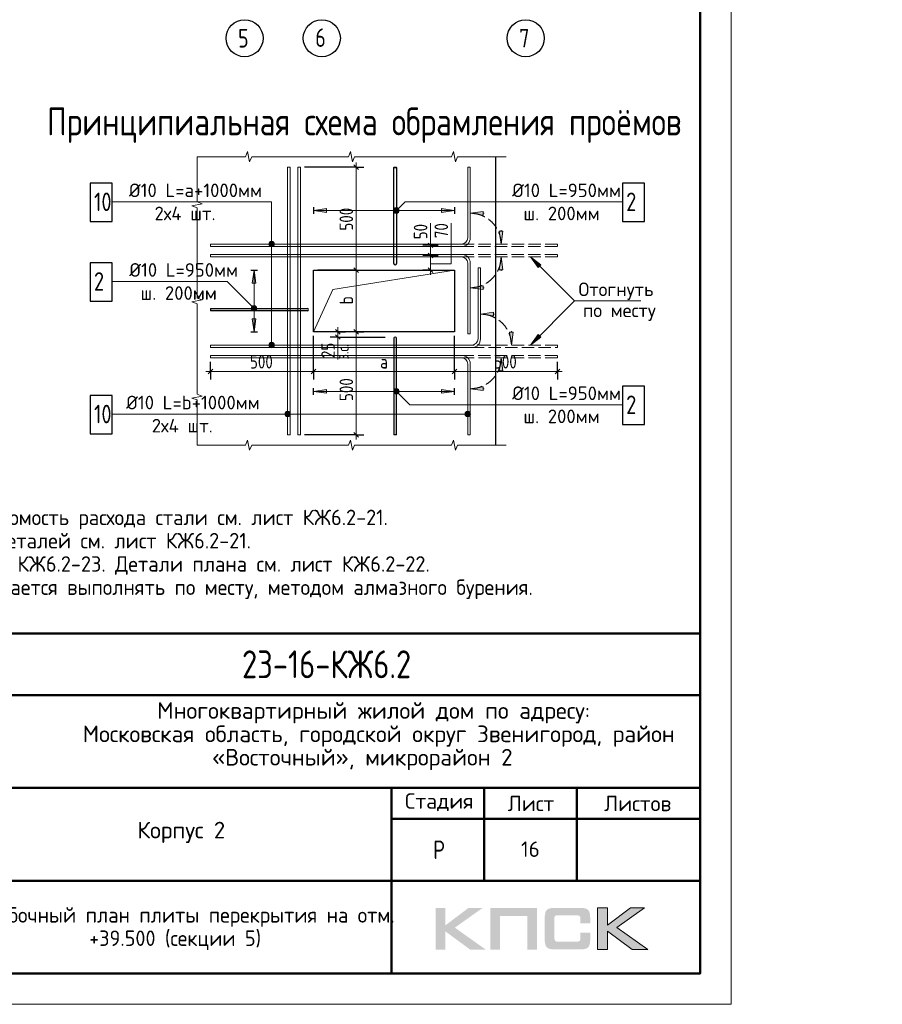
# Model space of a CAD drawing. Header units: millimetres. Extents: x 40580 to 1930067, y -240640 to 81020.
# Tile 287 of 656: x 910382 to 924343, y -240640 to -224710. Entities that reach past the tile are written whole.
import ezdxf

# ---------------------------------------------------------------- set-up
doc = ezdxf.new("R2010")
doc.units = ezdxf.units.MM
doc.linetypes.add('______2', pattern=[270, 200, -70])
doc.linetypes.add('CENTER', pattern=[2, 1.25, -0.25, 0.25, -0.25])
for name, color, linetype, lineweight in [('Standard', 7, 'Continuous', 25), ('Арм.стержн.ниж.зоны 2й ряд', 7, '______2', 25), ('ЖБ Перекрытие средний уровень', 7, 'Continuous', 50), ('ОСИ', 7, 'CENTER', 15), ('Позиционная метка номер позиции', 7, 'Continuous', 13), ('Размерная линия_ общее', 7, 'Continuous', 25), ('Текст_ общее', 7, 'Continuous', 25), ('Фоновоя арматура Х1', 52, 'Continuous', 25)]:
    doc.layers.add(name, color=color, linetype=linetype, lineweight=lineweight)
doc.styles.add('GOST 2.304', font='isocpeur.ttf', dxfattribs={"width": 0.8})
doc.styles.add('ISOCPEUR', font='isocpeur.ttf')
doc.styles.get("Standard").update_dxf_attribs({"font": 'isocpeur.ttf'})

msp = doc.modelspace()

# ---------------------------------------------------------------- hatches: boundary and pattern name
h = msp.add_hatch(color=256)
h.paths.add_polyline_path([(917871, -239082.9), (917643.5, -239082.9), (917271.5, -239362.9), (917271.5, -239082.9), (917113.8, -239082.9), (917113.8, -239755), (917271.5, -239755), (917271.5, -239459.7), (917673.9, -239755), (917925.6, -239755), (917425, -239399.6)])
h.paths.add_polyline_path([(918153.8, -239209.4), (918599.1, -239209.4), (918599.1, -239755), (918755.4, -239755), (918755.4, -239082.9), (918588.7, -239082.9), (917997.5, -239082.9), (917997.5, -239241.9), (917997.5, -239755), (918153.8, -239755)])
h.paths.add_polyline_path([(919893.5, -239079.4), (919735.9, -239079.4), (919735.9, -239752.2), (919893.5, -239752.2), (919893.5, -239456.3), (920296, -239752.2), (920547.7, -239752.2), (920047, -239396.1), (920493, -239079.4), (920266.2, -239079.4), (919893.5, -239359.5)])
msp.add_hatch(color=256).paths.add_polyline_path([(919604.5, -239154.1), (919602.4, -239146.5), (919599.7, -239140.3), (919596.2, -239134), (919592.7, -239127.8), (919589.3, -239123), (919585.1, -239118.1), (919581, -239113.3), (919576.8, -239109.1), (919571.3, -239105.7), (919565.8, -239101.5), (919559.6, -239098.1), (919552.6, -239095.3), (919545.7, -239092.5), (919538.1, -239089.8), (919530.5, -239087.7), (919512.5, -239084.3), (919493.2, -239081.5), (919471.7, -239080.1), (919448.2, -239079.4), (919047.2, -239079.4), (919023.7, -239080.1), (919002.9, -239081.5), (918982.9, -239084.3), (918965.6, -239087.7), (918957.3, -239090.5), (918949.7, -239092.5), (918942.8, -239095.3), (918936.5, -239098.8), (918930.3, -239101.5), (918924.1, -239105.7), (918919.2, -239109.1), (918914.4, -239113.3), (918910.3, -239118.1), (918906.8, -239123), (918902.7, -239127.8), (918899.2, -239134), (918896.4, -239140.3), (918893.7, -239147.2), (918890.9, -239154.1), (918888.8, -239161.7), (918885.4, -239178.3), (918882.6, -239196.3), (918880.5, -239216.3), (918880.5, -239238.5), (918880.5, -239592.5), (918880.5, -239614.6), (918882.6, -239634.7), (918885.4, -239653.3), (918888.8, -239669.9), (918890.9, -239677.5), (918893.7, -239684.5), (918896.4, -239691.4), (918899.2, -239697.6), (918902.7, -239703.1), (918906.8, -239708.7), (918910.3, -239713.5), (918914.4, -239718.3), (918919.2, -239722.5), (918924.8, -239725.9), (918930.3, -239729.4), (918936.5, -239732.9), (918942.8, -239736.3), (918950.4, -239738.4), (918957.3, -239741.2), (918965.6, -239743.2), (918982.9, -239747.4), (919002.9, -239749.4), (919024.4, -239751.5), (919047.2, -239752.2), (919448.2, -239752.2), (919471.7, -239751.5), (919493.2, -239750.1), (919512.5, -239747.4), (919529.8, -239743.9), (919538.1, -239741.2), (919545.7, -239739.1), (919552.6, -239736.3), (919559.6, -239732.9), (919565.8, -239730.1), (919571.3, -239725.9), (919576.8, -239722.5), (919581, -239718.3), (919585.1, -239714.2), (919589.3, -239708.7), (919592.7, -239703.8), (919596.2, -239697.6), (919599.7, -239691.4), (919602.4, -239685.1), (919604.5, -239677.5), (919607.3, -239669.9), (919610.7, -239653.3), (919613.5, -239635.4), (919614.9, -239614.6), (919615.6, -239592.5), (919615.6, -239481.2), (919458.6, -239481.2), (919458.6, -239571.7), (919458.6, -239578), (919457.9, -239584.2), (919456.5, -239589.7), (919455.1, -239595.3), (919453.1, -239600.1), (919451, -239604.2), (919448.2, -239608.4), (919444.8, -239611.8), (919441.3, -239615.3), (919437.2, -239618.1), (919432.3, -239620.1), (919427.5, -239622.2), (919422.6, -239623.6), (919416.4, -239624.3), (919410.2, -239625), (919404, -239625.7), (919080.4, -239625.7), (919074.8, -239625), (919070, -239624.3), (919065.8, -239622.2), (919061.7, -239620.1), (919057.5, -239617.4), (919054.1, -239614.6), (919050.6, -239611.2), (919047.9, -239607), (919045.1, -239602.9), (919043, -239598.7), (919040.9, -239593.9), (919039.6, -239589), (919037.5, -239579.3), (919036.8, -239569.7), (919036.8, -239246.7), (919036.8, -239241.2), (919037.5, -239235.7), (919038.9, -239230.8), (919040.3, -239226), (919041.6, -239221.9), (919043.7, -239218.4), (919046.5, -239214.9), (919049.2, -239211.5), (919052.7, -239208.7), (919056.2, -239206), (919060.3, -239203.9), (919064.5, -239202.5), (919069.3, -239201.1), (919074.1, -239200.4), (919079.7, -239199.7), (919085.2, -239199.7), (919404, -239199.7), (919410.2, -239199.7), (919416.4, -239200.4), (919421.9, -239201.8), (919426.8, -239203.2), (919431.6, -239205.3), (919436.5, -239207.3), (919440.6, -239210.8), (919444.1, -239213.6), (919447.5, -239217.7), (919450.3, -239221.9), (919453.1, -239226), (919455.1, -239230.8), (919456.5, -239235.7), (919457.9, -239241.2), (919458.6, -239247.4), (919458.6, -239253.7), (919458.6, -239327.7), (919615.6, -239327.7), (919615.6, -239238.5), (919614.9, -239216.3), (919613.5, -239196.3), (919610.7, -239178.3), (919606.6, -239161.7)])
at = {"layer": 'Standard', "linetype": 'Continuous', "lineweight": 13, "transparency": 33554687}
for points in [[(915348.7, -227766.9), (915138.7, -227796.9), (915348.7, -227826.9)], [(916511.3, -227828.7), (916447.7, -227765.1), (916436.2, -227785.5)], [(916511.3, -227828.7), (916436.2, -227785.5), (916491, -227840.2)], [(916491, -227840.2), (916436.2, -227785.5), (916436.2, -227808.4)], [(916522.8, -227808.4), (916468, -227753.7), (916447.7, -227765.1)], [(916522.8, -227808.4), (916447.7, -227765.1), (916511.3, -227828.7)], [(916522.8, -227785.5), (916491, -227753.7), (916468, -227753.7)], [(916522.8, -227785.5), (916468, -227753.7), (916522.8, -227808.4)], [(916491, -227753.7), (916522.8, -227785.5), (916511.3, -227765.1)], [(916491, -227840.2), (916436.2, -227808.4), (916468, -227840.2)], [(916468, -227840.2), (916436.2, -227808.4), (916447.7, -227828.7)], [(917883.7, -227810.4), (917673.7, -227840.4), (917883.7, -227870.4)], [(918203.7, -228757), (918173.7, -228547), (918143.7, -228757)], [(918816.6, -228674.3), (918646.9, -228547), (918774.2, -228716.7)], [(914132, -229368.9), (914163.8, -229337.1), (914143.4, -229348.6)], [(914163.8, -229337.1), (914132, -229368.9), (914132, -229391.8)], [(914163.8, -229337.1), (914132, -229391.8), (914186.7, -229337.1)], [(914186.7, -229337.1), (914132, -229391.8), (914143.4, -229412.2)], [(914186.7, -229337.1), (914143.4, -229412.2), (914207.1, -229348.6)], [(914207.1, -229348.6), (914143.4, -229412.2), (914163.8, -229423.7)], [(914207.1, -229348.6), (914163.8, -229423.7), (914218.5, -229368.9)], [(914218.5, -229368.9), (914163.8, -229423.7), (914186.7, -229423.7)], [(914218.5, -229368.9), (914186.7, -229423.7), (914218.5, -229391.8)], [(914218.5, -229391.8), (914186.7, -229423.7), (914207.1, -229412.2)], [(914145.2, -229550.4), (914175.2, -229760.4), (914205.2, -229550.4)], [(918050.3, -229443.7), (917840.3, -229473.7), (918050.3, -229503.7)], [(918774.2, -229804), (918646.9, -229973.7), (918816.6, -229846.4)], [(918203.7, -230390.4), (918173.7, -230180.4), (918143.7, -230390.4)], [(915348.7, -230693.8), (915138.7, -230723.8), (915348.7, -230753.8)], [(916447.7, -230755.6), (916491, -230680.5), (916436.2, -230735.3)], [(916436.2, -230735.3), (916491, -230680.5), (916468, -230680.5)], [(916436.2, -230735.3), (916468, -230680.5), (916436.2, -230712.4)], [(916436.2, -230712.4), (916468, -230680.5), (916447.7, -230692)], [(916447.7, -230755.6), (916511.3, -230692), (916491, -230680.5)], [(916468, -230767.1), (916511.3, -230692), (916447.7, -230755.6)], [(916468, -230767.1), (916522.8, -230712.4), (916511.3, -230692)], [(916491, -230767.1), (916522.8, -230712.4), (916468, -230767.1)], [(916491, -230767.1), (916522.8, -230735.3), (916522.8, -230712.4)], [(916522.8, -230735.3), (916491, -230767.1), (916511.3, -230755.6)]]:
    msp.add_hatch(color=7, dxfattribs=at).paths.add_polyline_path(points)
for points in [[(917210.3, -227766.9), (917420.3, -227796.9), (917210.3, -227826.9)], [(918203.7, -228130.4), (918173.7, -228340.4), (918143.7, -228130.4)], [(914145.2, -228970.4), (914175.2, -228760.4), (914205.2, -228970.4)], [(917883.7, -229077), (917673.7, -229047), (917883.7, -229017)], [(918370.3, -229763.7), (918340.3, -229973.7), (918310.3, -229763.7)], [(917883.7, -230710.4), (917673.7, -230680.4), (917883.7, -230650.4)], [(917210.3, -230693.8), (917420.3, -230723.8), (917210.3, -230753.8)]]:
    msp.add_hatch(color=7, dxfattribs=at).paths.add_polyline_path(points, flags=16)
at = {"layer": 'Текст_ общее', "linetype": 'Continuous', "lineweight": 13, "transparency": 33554687}
for points in [[(914414.6, -228340.4), (914504.6, -228340.4), (914498.3, -228317.9)], [(914414.6, -228340.4), (914498.3, -228317.9), (914420.9, -228317.9)], [(914420.9, -228362.9), (914504.6, -228340.4), (914414.6, -228340.4)], [(914420.9, -228317.9), (914498.3, -228317.9), (914482.1, -228301.7)], [(914420.9, -228317.9), (914482.1, -228301.7), (914437.1, -228301.7)], [(914420.9, -228362.9), (914498.3, -228362.9), (914504.6, -228340.4)], [(914437.1, -228379.1), (914498.3, -228362.9), (914420.9, -228362.9)], [(914437.1, -228301.7), (914482.1, -228301.7), (914459.6, -228295.4)], [(914437.1, -228379.1), (914482.1, -228379.1), (914498.3, -228362.9)], [(914482.1, -228379.1), (914437.1, -228379.1), (914459.6, -228385.4)], [(914414.6, -229973.7), (914504.6, -229973.7), (914498.3, -229951.2)], [(914414.6, -229973.7), (914498.3, -229951.2), (914420.9, -229951.2)], [(914420.9, -229996.2), (914504.6, -229973.7), (914414.6, -229973.7)], [(914420.9, -229951.2), (914498.3, -229951.2), (914482.1, -229935)], [(914420.9, -229951.2), (914482.1, -229935), (914437.1, -229935)], [(914420.9, -229996.2), (914498.3, -229996.2), (914504.6, -229973.7)], [(914437.1, -230012.4), (914498.3, -229996.2), (914420.9, -229996.2)], [(914437.1, -229935), (914482.1, -229935), (914459.6, -229928.7)], [(914437.1, -230012.4), (914482.1, -230012.4), (914498.3, -229996.2)], [(914482.1, -230012.4), (914437.1, -230012.4), (914459.6, -230018.7)], [(914680, -231112.3), (914680, -231067.3), (914673.7, -231089.8)], [(914696.2, -231128.5), (914696.2, -231051.1), (914680, -231067.3)], [(914696.2, -231128.5), (914680, -231067.3), (914680, -231112.3)], [(914718.7, -231134.8), (914718.7, -231044.8), (914696.2, -231051.1)], [(914718.7, -231134.8), (914696.2, -231051.1), (914696.2, -231128.5)], [(914741.2, -231128.5), (914741.2, -231051.1), (914718.7, -231044.8)], [(914741.2, -231128.5), (914718.7, -231044.8), (914718.7, -231134.8)], [(914757.4, -231112.3), (914757.4, -231067.3), (914741.2, -231051.1)], [(914757.4, -231112.3), (914741.2, -231051.1), (914741.2, -231128.5)], [(914757.4, -231067.3), (914757.4, -231112.3), (914763.7, -231089.8)], [(917595, -231112.3), (917595, -231067.3), (917588.7, -231089.8)], [(917611.2, -231128.5), (917611.2, -231051.1), (917595, -231067.3)], [(917611.2, -231128.5), (917595, -231067.3), (917595, -231112.3)], [(917633.7, -231134.8), (917633.7, -231044.8), (917611.2, -231051.1)], [(917633.7, -231134.8), (917611.2, -231051.1), (917611.2, -231128.5)], [(917656.2, -231128.5), (917656.2, -231051.1), (917633.7, -231044.8)], [(917656.2, -231128.5), (917633.7, -231044.8), (917633.7, -231134.8)], [(917672.4, -231112.3), (917672.4, -231067.3), (917656.2, -231051.1)], [(917672.4, -231112.3), (917656.2, -231051.1), (917656.2, -231128.5)], [(917672.4, -231067.3), (917672.4, -231112.3), (917678.7, -231089.8)]]:
    msp.add_hatch(color=7, dxfattribs=at).paths.add_polyline_path(points)

# ---------------------------------------------------------------- linework, layer by layer
at = {"lineweight": 0}
msp.add_lwpolyline([(919735.9, -239752.2), (919735.9, -239079.4), (919893.5, -239079.4), (919893.5, -239359.5), (920266.2, -239079.4), (920493, -239079.4), (920047, -239396.1), (920547.7, -239752.2), (920296, -239752.2), (919893.5, -239456.3), (919893.5, -239752.2), (919735.9, -239752.2)], close=True, dxfattribs=at)
at = {"layer": 'Standard', "color": 7, "linetype": 'Continuous', "lineweight": 13, "transparency": 33554687}
for p, q in [((914037, -226927), (913253.7, -226927)), ((913253.7, -226927), (913253.7, -227658.1)), ((913253.7, -226927), (913253.7, -226927)), ((914070.3, -226843.7), (914037, -226927)), ((914103.7, -227010.4), (914070.3, -226843.7)), ((914137, -226927), (914103.7, -227010.4)), ((914920.3, -226927), (914137, -226927)), ((915703.7, -226927), (914920.3, -226927)), ((915737, -226843.7), (915703.7, -226927)), ((915770.3, -227010.4), (915737, -226843.7)), ((915803.7, -226927), (915770.3, -227010.4)), ((916587, -226927), (915803.7, -226927)), ((917370.3, -226927), (916587, -226927)), ((917403.7, -226843.7), (917370.3, -226927)), ((917437, -227010.4), (917403.7, -226843.7)), ((917470.3, -226927), (917437, -227010.4)), ((918253.7, -226927), (917470.3, -226927)), ((913337, -227689.3), (913170.3, -227720.4)), ((913170.3, -227720.4), (913253.7, -227751.5)), ((913253.7, -227658.1), (913337, -227689.3)), ((913253.7, -227751.5), (913253.7, -228482.6)), ((916447.7, -227765.1), (916447.7, -227765.1)), ((916511.3, -227765.1), (916511.3, -227765.1)), ((916447.7, -227828.7), (916447.7, -227828.7)), ((916511.3, -227828.7), (916511.3, -227828.7)), ((917030.8, -228360.4), (917030.8, -228000.4)), ((913253.7, -228482.6), (913253.7, -229213.7)), ((918646.9, -228547), (918646.9, -228547)), ((918646.9, -228547), (918646.9, -228547)), ((918646.9, -228547), (918646.9, -228547)), ((918646.9, -228547), (918774.2, -228716.7)), ((918816.6, -228674.3), (918646.9, -228547)), ((918774.2, -228716.7), (918816.6, -228674.3)), ((918795.4, -228695.5), (918806, -228706.1)), ((913253.7, -229213.7), (913337, -229244.8)), ((913337, -229244.8), (913170.3, -229275.9)), ((913170.3, -229275.9), (913253.7, -229307)), ((913253.7, -229307), (913253.7, -230038.2)), ((914143.4, -229348.6), (914143.4, -229348.6)), ((914207.1, -229348.6), (914207.1, -229348.6)), ((914143.4, -229412.2), (914143.4, -229412.2)), ((914207.1, -229412.2), (914207.1, -229412.2)), ((915532.7, -229853.7), (915532.7, -230207)), ((918774.2, -229804), (918646.9, -229973.7)), ((918646.9, -229973.7), (918816.6, -229846.4)), ((918816.6, -229846.4), (918774.2, -229804)), ((918795.4, -229825.2), (918806, -229814.6)), ((918646.9, -229973.7), (918646.9, -229973.7)), ((918646.9, -229973.7), (918646.9, -229973.7)), ((918646.9, -229973.7), (918646.9, -229973.7)), ((913253.7, -230038.2), (913253.7, -230769.3)), ((913337, -230800.4), (913170.3, -230831.5)), ((913253.7, -230769.3), (913337, -230800.4)), ((916447.7, -230692), (916447.7, -230692)), ((916447.7, -230755.6), (916447.7, -230755.6)), ((916511.3, -230692), (916511.3, -230692)), ((916511.3, -230755.6), (916511.3, -230755.6)), ((913170.3, -230831.5), (913253.7, -230862.6)), ((913253.7, -230862.6), (913253.7, -231593.7)), ((913253.7, -231593.7), (913253.7, -231593.7)), ((913253.7, -231593.7), (914037, -231593.7)), ((913253.7, -231593.7), (913253.7, -231593.7)), ((914037, -231593.7), (914070.3, -231510.4)), ((914070.3, -231510.4), (914103.7, -231677)), ((914103.7, -231677), (914137, -231593.7)), ((914137, -231593.7), (914920.3, -231593.7)), ((914920.3, -231593.7), (915703.7, -231593.7)), ((915703.7, -231593.7), (915737, -231510.4)), ((915737, -231510.4), (915770.3, -231677)), ((915770.3, -231677), (915803.7, -231593.7)), ((915803.7, -231593.7), (916587, -231593.7)), ((916587, -231593.7), (917370.3, -231593.7)), ((917370.3, -231593.7), (917403.7, -231510.4)), ((917403.7, -231510.4), (917437, -231677)), ((917437, -231677), (917470.3, -231593.7)), ((917470.3, -231593.7), (918253.7, -231593.7)), ((918253.7, -231593.7), (918253.7, -231593.7))]:
    msp.add_line(p, q, dxfattribs=at)
at = {"layer": 'Standard', "color": 251, "linetype": 'Continuous', "lineweight": 13, "true_color": 0x494949, "transparency": 33554687}
for p, q in [((915348.7, -227766.9), (915138.7, -227796.9)), ((917420.3, -227796.9), (915138.7, -227796.9)), ((915138.7, -227796.9), (915138.7, -227796.9)), ((915138.7, -227796.9), (915138.7, -227796.9)), ((915138.7, -227796.9), (915138.7, -227796.9)), ((915138.7, -227796.9), (915348.7, -227826.9)), ((915348.7, -227826.9), (915348.7, -227766.9)), ((915348.7, -227796.9), (915363.7, -227796.9)), ((917210.3, -227796.9), (917195.3, -227796.9)), ((917210.3, -227826.9), (917210.3, -227766.9)), ((917210.3, -227766.9), (917420.3, -227796.9)), ((917420.3, -227796.9), (917210.3, -227826.9)), ((917420.3, -227796.9), (917420.3, -227796.9)), ((917420.3, -227796.9), (917420.3, -227796.9)), ((917420.3, -227796.9), (917420.3, -227796.9)), ((917883.7, -227810.4), (917673.7, -227840.4)), ((917673.7, -227840.4), (917673.7, -227840.4)), ((917673.7, -227840.4), (917673.7, -227840.4)), ((917673.7, -227840.4), (917673.7, -227840.4)), ((917673.7, -227840.4), (917883.7, -227870.4)), ((917883.7, -227870.4), (917883.7, -227810.4)), ((917883.7, -227840.4), (917898.7, -227840.4)), ((918173.7, -228130.4), (918173.7, -228115.4)), ((918173.7, -228340.4), (918143.7, -228130.4)), ((918143.7, -228130.4), (918203.7, -228130.4)), ((918203.7, -228130.4), (918173.7, -228340.4)), ((918173.7, -228340.4), (918173.7, -228340.4)), ((918173.7, -228340.4), (918173.7, -228340.4)), ((918173.7, -228340.4), (918173.7, -228340.4)), ((918173.7, -228547), (918143.7, -228757)), ((918173.7, -228547), (918173.7, -228547)), ((918173.7, -228547), (918173.7, -228547)), ((918173.7, -228547), (918173.7, -228547)), ((918203.7, -228757), (918173.7, -228547)), ((914145.2, -228970.4), (914175.2, -228760.4)), ((914175.2, -228760.4), (914175.2, -229760.4)), ((914175.2, -228760.4), (914175.2, -228760.4)), ((914175.2, -228760.4), (914175.2, -228760.4)), ((914175.2, -228760.4), (914175.2, -228760.4)), ((914175.2, -228760.4), (914205.2, -228970.4)), ((918143.7, -228757), (918203.7, -228757)), ((918173.7, -228757), (918173.7, -228772)), ((914205.2, -228970.4), (914145.2, -228970.4)), ((914175.2, -228970.4), (914175.2, -228985.4)), ((917673.7, -229047), (917883.7, -229017)), ((917673.7, -229047), (917673.7, -229047)), ((917673.7, -229047), (917673.7, -229047)), ((917673.7, -229047), (917673.7, -229047)), ((917883.7, -229077), (917673.7, -229047)), ((917883.7, -229017), (917883.7, -229077)), ((917883.7, -229047), (917898.7, -229047)), ((914205.2, -229550.4), (914145.2, -229550.4)), ((914145.2, -229550.4), (914175.2, -229760.4)), ((914175.2, -229550.4), (914175.2, -229535.4)), ((914175.2, -229760.4), (914205.2, -229550.4)), ((918050.3, -229443.7), (917840.3, -229473.7)), ((917840.3, -229473.7), (917840.3, -229473.7)), ((917840.3, -229473.7), (917840.3, -229473.7)), ((917840.3, -229473.7), (917840.3, -229473.7)), ((917840.3, -229473.7), (918050.3, -229503.7)), ((918050.3, -229503.7), (918050.3, -229443.7)), ((918050.3, -229473.7), (918065.3, -229473.7)), ((914175.2, -229760.4), (914175.2, -229760.4)), ((914175.2, -229760.4), (914175.2, -229760.4)), ((914175.2, -229760.4), (914175.2, -229760.4)), ((918340.3, -229973.7), (918310.3, -229763.7)), ((918310.3, -229763.7), (918370.3, -229763.7)), ((918340.3, -229763.7), (918340.3, -229748.7)), ((918370.3, -229763.7), (918340.3, -229973.7)), ((918340.3, -229973.7), (918340.3, -229973.7)), ((918340.3, -229973.7), (918340.3, -229973.7)), ((918340.3, -229973.7), (918340.3, -229973.7)), ((918173.7, -230180.4), (918143.7, -230390.4)), ((918173.7, -230180.4), (918173.7, -230180.4)), ((918173.7, -230180.4), (918173.7, -230180.4)), ((918173.7, -230180.4), (918173.7, -230180.4)), ((918203.7, -230390.4), (918173.7, -230180.4)), ((918143.7, -230390.4), (918203.7, -230390.4)), ((918173.7, -230390.4), (918173.7, -230405.4)), ((917673.7, -230680.4), (917883.7, -230650.4)), ((917883.7, -230650.4), (917883.7, -230710.4)), ((915348.7, -230693.8), (915138.7, -230723.8)), ((917420.3, -230723.8), (915138.7, -230723.8)), ((915138.7, -230723.8), (915138.7, -230723.8)), ((915138.7, -230723.8), (915138.7, -230723.8)), ((915138.7, -230723.8), (915138.7, -230723.8)), ((915138.7, -230723.8), (915348.7, -230753.8)), ((915348.7, -230753.8), (915348.7, -230693.8)), ((915348.7, -230723.8), (915363.7, -230723.8)), ((917210.3, -230723.8), (917195.3, -230723.8)), ((917210.3, -230753.8), (917210.3, -230693.8)), ((917210.3, -230693.8), (917420.3, -230723.8)), ((917420.3, -230723.8), (917210.3, -230753.8)), ((917420.3, -230723.8), (917420.3, -230723.8)), ((917420.3, -230723.8), (917420.3, -230723.8)), ((917420.3, -230723.8), (917420.3, -230723.8)), ((917673.7, -230680.4), (917673.7, -230680.4)), ((917673.7, -230680.4), (917673.7, -230680.4)), ((917673.7, -230680.4), (917673.7, -230680.4)), ((917883.7, -230710.4), (917673.7, -230680.4)), ((917883.7, -230680.4), (917898.7, -230680.4))]:
    msp.add_line(p, q, dxfattribs=at)
at = {"layer": 'Standard', "color": 7, "linetype": '______2', "lineweight": 13, "transparency": 33554687}
for p, q in [((919087, -228340.4), (917533.7, -228340.4)), ((917533.7, -228380.4), (919087, -228380.4)), ((919087, -228380.4), (919087, -228340.4)), ((917533.7, -228507), (919087, -228507)), ((919087, -228547), (917533.7, -228547)), ((919087, -228507), (919087, -228547)), ((919087, -229973.7), (917700.3, -229973.7)), ((917700.3, -230013.7), (919087, -230013.7)), ((919087, -230013.7), (919087, -229973.7)), ((917533.7, -230140.4), (919087, -230140.4)), ((919087, -230180.4), (917533.7, -230180.4)), ((919087, -230140.4), (919087, -230180.4))]:
    msp.add_line(p, q, dxfattribs=at)
at = {"layer": 'Standard', "color": 7, "linetype": 'Continuous', "lineweight": 50, "transparency": 33554687}
for p, q in [((902898, -234639.8), (921398, -234639.8)), ((909398, -235639.8), (921398, -235639.8)), ((909398, -237139.8), (921398, -237139.8)), ((916398, -238639.8), (916398, -237139.8)), ((917898, -238639.8), (917898, -237139.8)), ((919398, -238639.8), (919398, -237139.8)), ((916398, -237639.8), (921398, -237639.8)), ((909398, -238639.8), (921398, -238639.8)), ((916398, -240139.8), (916398, -238639.8)), ((916398, -240139.8), (916398, -238639.8))]:
    msp.add_line(p, q, dxfattribs=at)
at = {"layer": 'Standard', "color": 7, "linetype": 'Continuous', "lineweight": 25, "transparency": 33554687}
for p, q in [((921398, -240139.8), (921398, -234639.8)), ((902898, -240139.8), (921398, -240139.8)), ((902898, -240139.8), (921398, -240139.8)), ((902898, -240139.8), (921398, -240139.8))]:
    msp.add_line(p, q, dxfattribs=at)
at = {"layer": 'Standard', "color": 7, "linetype": 'Continuous', "lineweight": 13, "transparency": 33554687}
msp.add_lwpolyline([(892198, -240639.8), (921898, -240639.8), (921898, -198639.8), (892198, -198639.8), (892198, -240639.8)], close=True, dxfattribs=at)
at = {"layer": 'Standard', "color": 7, "linetype": 'Continuous', "lineweight": 50, "transparency": 33554687}
msp.add_lwpolyline([(894198, -199139.8), (921398, -199139.8), (921398, -240139.8), (894198, -240139.8), (894198, -199139.8)], close=True, dxfattribs=at)
at = {"layer": 'Standard', "color": 7, "linetype": 'Continuous', "lineweight": 13, "transparency": 33554687}
for points in [[(914758.7, -227093.7), (914758.7, -231427), (914718.7, -231427), (914718.7, -227093.7), (914758.7, -227093.7)], [(914925.3, -227093.7), (914925.3, -231427), (914885.3, -231427), (914885.3, -227093.7), (914925.3, -227093.7)], [(916479.5, -227100.4), (916439.5, -227100.4), (916439.5, -227093.7), (916479.5, -227093.7), (916479.5, -227100.4)], [(917633.7, -228240.4), (917633.7, -227093.7), (917673.7, -227093.7), (917673.7, -228240.4)], [(920138.1, -227656.5), (916620, -227656.5), (916479.5, -227796.9)], [(917364.2, -228000.4), (917364.2, -228660.4), (917030.8, -228660.4)], [(917533.7, -228340.4), (913472, -228340.4), (913472, -228380.4), (917533.7, -228380.4)], [(917533.7, -228547), (913472, -228547), (913472, -228507), (917533.7, -228507)], [(920433.6, -229260.4), (919360.2, -229260.4), (918646.9, -228547)], [(917633.7, -228647), (917633.7, -229793.7), (917673.7, -229793.7), (917673.7, -228647)], [(917800.3, -229873.7), (917800.3, -228727), (917840.3, -228727), (917840.3, -229873.7)], [(915138.7, -229760.4), (915452.2, -229073.9), (917420.3, -228760.4)], [(911879.9, -228944.5), (913739.4, -228944.5), (914175.2, -229380.4)], [(913478.7, -229380.4), (913478.7, -229420.4), (913472, -229420.4), (913472, -229380.4), (913478.7, -229380.4)], [(920433.6, -229260.4), (919360.2, -229260.4), (918646.9, -229973.7)], [(917700.3, -229973.7), (913472, -229973.7), (913472, -230013.7), (917700.3, -230013.7)], [(917533.7, -230180.4), (913472, -230180.4), (913472, -230140.4), (917533.7, -230140.4)], [(917633.7, -230280.4), (917633.7, -231427), (917673.7, -231427), (917673.7, -230280.4)], [(920138.1, -230939.7), (916695.4, -230939.7), (916479.5, -230723.8)], [(916479.5, -231420.4), (916439.5, -231420.4), (916439.5, -231427), (916479.5, -231427), (916479.5, -231420.4)]]:
    msp.add_lwpolyline(points, dxfattribs=at)
at = {"layer": 'Standard', "color": 7, "linetype": 'Continuous', "lineweight": 25, "transparency": 33554687}
for points in [[(916439.5, -228657), (916439.5, -227100.4), (916479.5, -227100.4), (916479.5, -228657)], [(915035.3, -229420.4), (913478.7, -229420.4), (913478.7, -229380.4), (915035.3, -229380.4)], [(916439.5, -229863.7), (916439.5, -231420.4), (916479.5, -231420.4), (916479.5, -229863.7)]]:
    msp.add_lwpolyline(points, dxfattribs=at)
at = {"layer": 'Standard', "color": 7, "linetype": 'Continuous', "lineweight": 13, "transparency": 33554687}
for centre in [(916479.5, -227796.9), (914175.2, -229380.4), (916479.5, -230723.8)]:
    msp.add_circle(centre, 45, dxfattribs=at)
at = {"layer": 'Standard', "color": 251, "linetype": '______2', "lineweight": 13, "true_color": 0x494949, "transparency": 33554687}
for centre, start, end in [((917673.7, -228340.4), 0, 90), ((917673.7, -228547), 270, 0), ((917840.3, -229973.7), 0, 90), ((917673.7, -230180.4), 270, 0)]:
    msp.add_arc(centre, 500, start, end, dxfattribs=at)
at = {"layer": 'Standard', "color": 7, "linetype": 'Continuous', "lineweight": 13, "transparency": 33554687}
for centre, radius, start, end in [((917533.7, -228240.4), 100, 270, 0), ((917533.7, -228240.4), 140, 270, 0), ((917533.7, -228647), 140, 0, 90), ((917533.7, -228647), 100, 0, 90), ((917700.3, -229873.7), 100, 270, 0), ((917700.3, -229873.7), 140, 270, 0), ((917533.7, -230280.4), 140, 0, 90), ((917533.7, -230280.4), 100, 0, 90)]:
    msp.add_arc(centre, radius, start, end, dxfattribs=at)
at = {"layer": 'Standard', "color": 7, "linetype": 'Continuous', "lineweight": 25, "transparency": 33554687}
for centre, start, end in [((916459.5, -228657), 180, 0), ((915035.3, -229400.4), 270, 90), ((916459.5, -229863.7), 0, 180)]:
    msp.add_arc(centre, 20, start, end, dxfattribs=at)
at = {"layer": 'Арм.стержн.ниж.зоны 2й ряд', "color": 251, "linetype": 'Continuous', "lineweight": 25, "true_color": 0x494949, "transparency": 33554687}
for p, q in [((915138.7, -227743.6), (915138.7, -227850.3)), ((917420.3, -227743.6), (917420.3, -227850.3)), ((914121.9, -228760.4), (914228.6, -228760.4)), ((914121.9, -229760.4), (914228.6, -229760.4)), ((915138.7, -230777.1), (915138.7, -230670.5)), ((917420.3, -230777.1), (917420.3, -230670.5))]:
    msp.add_line(p, q, dxfattribs=at)
at = {"layer": 'ЖБ Перекрытие средний уровень', "color": 7, "linetype": 'Continuous', "lineweight": -3, "transparency": 33554687}
msp.add_line((918087, -231593.7), (918087, -226927), dxfattribs=at)
msp.add_lwpolyline([(915138.7, -228760.4), (917420.3, -228760.4), (917420.3, -229760.4), (915138.7, -229760.4), (915138.7, -228760.4)], dxfattribs=at)
at = {"layer": 'ОСИ', "color": 7, "linetype": 'Continuous', "lineweight": -3, "transparency": 33554687}
for centre in [(914022, -225009.8), (915272, -225009.8), (918572, -225009.8)]:
    msp.add_circle(centre, 300, dxfattribs=at)
at = {"layer": 'Размерная линия_ общее', "color": 253, "linetype": 'Continuous', "lineweight": -3, "true_color": 0xa0a0a0, "transparency": 33554687}
for p, q in [((915828.4, -227093.7), (914992, -227093.7)), ((915828.4, -227093.7), (915703.4, -227093.7)), ((915828.4, -227093.7), (915953.4, -227093.7)), ((917030.8, -228360.4), (916905.8, -228360.4)), ((917030.8, -228360.4), (917155.8, -228360.4)), ((917030.8, -228360.4), (917030.8, -228360.4)), ((917030.8, -228527), (916905.8, -228527)), ((917030.8, -228527), (917155.8, -228527)), ((917030.8, -228527), (917036.9, -228527)), ((915828.4, -228760.4), (915703.4, -228760.4)), ((915828.4, -228760.4), (915953.4, -228760.4)), ((917030.8, -228760.4), (916905.8, -228760.4)), ((917030.8, -228760.4), (917155.8, -228760.4)), ((917030.8, -228760.4), (917036.9, -228760.4)), ((915138.7, -230403.7), (915138.7, -229827)), ((915138.7, -230403.7), (915138.7, -229827)), ((915828.4, -229760.4), (915205.3, -229760.4)), ((915532.7, -229760.4), (915407.7, -229760.4)), ((915532.7, -229843.7), (915407.7, -229843.7)), ((915532.7, -229760.4), (915466.1, -229760.4)), ((915532.7, -229760.4), (915657.7, -229760.4)), ((915532.7, -229843.7), (915657.7, -229843.7)), ((915828.4, -229760.4), (915703.4, -229760.4)), ((915828.4, -229760.4), (915703.4, -229760.4)), ((915828.4, -229760.4), (915953.4, -229760.4)), ((915828.4, -229760.4), (915828.4, -229760.4)), ((915828.4, -229760.4), (915953.4, -229760.4)), ((917420.3, -230403.7), (917420.3, -229827)), ((917420.3, -230403.7), (917420.3, -229827)), ((913472, -230403.7), (913472, -230247)), ((913472, -230403.7), (913472, -230278.7)), ((915138.7, -230403.7), (915138.7, -230278.7)), ((915138.7, -230403.7), (915138.7, -230278.7)), ((917420.3, -230403.7), (917420.3, -230278.7)), ((917420.3, -230403.7), (917420.3, -230278.7)), ((919087, -230403.7), (919087, -230247)), ((919087, -230403.7), (919087, -230278.7)), ((913472, -230403.7), (913472, -230528.7)), ((915138.7, -230403.7), (915138.7, -230528.7)), ((915138.7, -230403.7), (915138.7, -230528.7)), ((917420.3, -230403.7), (917420.3, -230528.7)), ((917420.3, -230403.7), (917420.3, -230528.7)), ((919087, -230403.7), (919087, -230528.7)), ((915828.4, -231427), (914992, -231427)), ((915828.4, -231427), (915703.4, -231427)), ((915828.4, -231427), (915953.4, -231427))]:
    msp.add_line(p, q, dxfattribs=at)
at = {"layer": 'Размерная линия_ общее', "color": 7, "linetype": 'Continuous', "lineweight": 25, "transparency": 33554687}
for p, q in [((915865.9, -227131.2), (915790.9, -227056.2)), ((917068.3, -228397.9), (916993.3, -228322.9)), ((917068.3, -228564.5), (916993.3, -228489.5)), ((915865.9, -228797.9), (915790.9, -228722.9)), ((917068.3, -228797.9), (916993.3, -228722.9)), ((915495.2, -229722.9), (915570.2, -229797.9)), ((915495.2, -229806.2), (915570.2, -229881.2)), ((915865.9, -229797.9), (915790.9, -229722.9)), ((915790.9, -229722.9), (915865.9, -229797.9)), ((913509.5, -230366.2), (913434.5, -230441.2)), ((915176.2, -230366.2), (915101.2, -230441.2)), ((915101.2, -230441.2), (915176.2, -230366.2)), ((917382.8, -230441.2), (917457.8, -230366.2)), ((917382.8, -230441.2), (917457.8, -230366.2)), ((919049.5, -230441.2), (919124.5, -230366.2)), ((915790.9, -231389.5), (915865.9, -231464.5))]:
    msp.add_line(p, q, dxfattribs=at)
at = {"layer": 'Размерная линия_ общее', "color": 7, "linetype": 'Continuous', "lineweight": 13, "transparency": 33554687}
for p, q in [((915828.4, -227093.7), (915828.4, -227018.7)), ((915828.4, -228760.4), (915828.4, -227093.7)), ((917030.8, -228360.4), (917030.8, -228285.4)), ((917030.8, -228760.4), (917030.8, -228527)), ((917030.8, -228760.4), (917030.8, -228835.4)), ((915532.7, -229760.4), (915532.7, -229685.4)), ((915828.4, -229760.4), (915828.4, -229685.4)), ((915532.7, -229760.4), (915532.7, -229843.7)), ((915532.7, -229843.7), (915532.7, -229918.7)), ((915828.4, -229760.4), (915828.4, -229835.4)), ((913472, -230403.7), (913397, -230403.7)), ((915138.7, -230403.7), (913472, -230403.7)), ((915138.7, -230403.7), (915063.7, -230403.7)), ((915138.7, -230403.7), (915213.7, -230403.7)), ((915138.7, -230403.7), (917420.3, -230403.7)), ((917420.3, -230403.7), (917345.3, -230403.7)), ((917420.3, -230403.7), (919087, -230403.7)), ((917420.3, -230403.7), (917495.3, -230403.7)), ((919087, -230403.7), (919162, -230403.7)), ((915828.4, -231427), (915828.4, -231502))]:
    msp.add_line(p, q, dxfattribs=at)
for points in [[(917030.8, -228527), (917030.8, -228370.8), (917030.8, -228370.8), (917030.8, -228360.4)], [(915828.4, -229760.4), (915828.4, -229291.3), (915828.4, -229291.3), (915828.4, -228760.4)], [(915828.4, -229760.4), (915828.4, -230845.4), (915828.4, -230845.4), (915828.4, -231427)]]:
    msp.add_lwpolyline(points, dxfattribs=at)
at = {"layer": 'Размерная линия_ общее', "color": 253, "linetype": 'Continuous', "lineweight": -3, "true_color": 0xa0a0a0, "transparency": 33554687}
for points in [[(915828.4, -228760.4), (915811.4, -228760.4), (915811.4, -228760.4), (915205.3, -228760.4)], [(915532.7, -229843.7), (915625.4, -229843.7), (915625.4, -229843.7), (916299.4, -229843.7)]]:
    msp.add_lwpolyline(points, dxfattribs=at)
at = {"layer": 'Текст_ общее', "color": 7, "linetype": 'Continuous', "lineweight": 13, "transparency": 33554687}
for p, q in [((914414.6, -228340.4), (914414.6, -228340.4)), ((914459.6, -228295.4), (914459.6, -228295.4)), ((914459.6, -228385.4), (914459.6, -228385.4)), ((914504.6, -228340.4), (914504.6, -228340.4)), ((914414.6, -229973.7), (914414.6, -229973.7)), ((914459.6, -229928.7), (914459.6, -229928.7)), ((914459.6, -230018.7), (914459.6, -230018.7)), ((914504.6, -229973.7), (914504.6, -229973.7)), ((914673.7, -231089.8), (914673.7, -231089.8)), ((914718.7, -231044.8), (914718.7, -231044.8)), ((914718.7, -231134.8), (914718.7, -231134.8)), ((914763.7, -231089.8), (914763.7, -231089.8)), ((917588.7, -231089.8), (917588.7, -231089.8)), ((917633.7, -231044.8), (917633.7, -231044.8)), ((917633.7, -231134.8), (917633.7, -231134.8)), ((917678.7, -231089.8), (917678.7, -231089.8))]:
    msp.add_line(p, q, dxfattribs=at)
for points in [[(914459.6, -228340.4), (914459.6, -227656.5), (911879.9, -227656.5)], [(914459.6, -229973.7), (914459.6, -227656.5), (911879.9, -227656.5)], [(914718.7, -231089.8), (914459.6, -231089.8), (911879.9, -231089.8)], [(917633.7, -231089.8), (914459.6, -231089.8), (911879.9, -231089.8)]]:
    msp.add_lwpolyline(points, dxfattribs=at)
for centre in [(914459.6, -228340.4), (914459.6, -229973.7), (914718.7, -231089.8), (917633.7, -231089.8)]:
    msp.add_circle(centre, 45, dxfattribs=at)
at = {"layer": 'Фоновоя арматура Х1', "color": 7, "linetype": 'Continuous', "lineweight": 25, "transparency": 33554687}
for points in [[(911524.9, -227976.5), (911879.9, -227976.5), (911879.9, -227356.5), (911524.9, -227356.5), (911524.9, -227976.5)], [(920138.1, -227976.5), (920493.1, -227976.5), (920493.1, -227356.5), (920138.1, -227356.5), (920138.1, -227976.5)], [(911524.9, -229264.5), (911879.9, -229264.5), (911879.9, -228644.5), (911524.9, -228644.5), (911524.9, -229264.5)], [(920138.1, -231259.7), (920493.1, -231259.7), (920493.1, -230639.7), (920138.1, -230639.7), (920138.1, -231259.7)], [(911524.9, -231409.8), (911879.9, -231409.8), (911879.9, -230789.8), (911524.9, -230789.8), (911524.9, -231409.8)]]:
    msp.add_lwpolyline(points, dxfattribs=at)

# ---------------------------------------------------------------- texts
at = {"layer": 'Standard', "color": 7, "linetype": 'Continuous', "lineweight": 25, "transparency": 33554687, "attachment_point": 7, "style": 'ISOCPEUR'}
for s, insert, char_height, width in [('Ø10\\~L=а+1000мм', (912150.2, -227580.5), 220, 1831.796), ('Ø10\\~L=950мм', (918352.5, -227580.7), 220, 1488.04), ('2х4\\~шт.', (912564.5, -227954.5), 220, 1000.985), ('ш.\\~200мм', (918534, -227954.7), 220, 1125.9), ('Ø10\\~L=950мм', (912155.9, -228868.7), 220, 1488.033), ('ш.\\~200мм', (912337.4, -229242.7), 220, 1125.906), ('Отогнуть', (919426.9, -229242.3), 220, 1109.094), ('по\\~месту', (919496.9, -229582.3), 220, 1038.007), ('Ø10\\~L=950мм', (918352.5, -230863.9), 220, 1488.04), ('Ø10\\~L=b+1000мм', (912105.6, -231013.8), 220, 1831.808), ('ш.\\~200мм', (918534, -231237.9), 220, 1125.9), ('2х4\\~шт.', (912519.9, -231387.8), 220, 1000.985), ('Многоквартирный\\~жилой\\~дом\\~по\\~адресу:\\~', (912608.1, -236094.8), 270, 5717.08), ('Московская\\~область,\\~городской\\~округ\\~Звенигород,\\~район\\~', (911402.1, -236472.8), 270, 8136.208), ('«Восточный»,\\~микрорайон\\~2', (913494.6, -236850.8), 270, 3952.828), ('Стадия', (916618.6, -237515.1), 250, 1031.097), ('Лист', (918281.6, -237515.1), 250, 782.227), ('Листов', (919840.9, -237515.1), 250, 1066.504), ('Корпус\\~2', (912286.1, -238029.8), 270, 1362.881), ('\\W0.77;Р', (917075, -238289.8), 300, 262.931)]:
    msp.add_mtext(s, dxfattribs=dict(at, insert=insert, char_height=char_height, width=width))
at = {"layer": 'Standard', "color": 7, "linetype": 'Continuous', "lineweight": 13, "transparency": 33554687, "insert": (903785.1, -232637.1), "char_height": 250, "width": 14920.833, "attachment_point": 1, "line_spacing_factor": 0.903614}
msp.add_mtext('{\\W0.9524;1. Общие указания см. листы КЖ6.2-1. Ведомость расхода стали см. лист КЖ6.2-21.}\\P{\\W0.9524;2. Спецификацию элементов, ведомость деталей см. лист КЖ6.2-21.}\\P{\\W0.9524;3. Сечения по плите перекрытия см. лист КЖ6.2-23. Детали плана см. лист КЖ6.2-22.}\\P{\\W0.9524;4. Проемы размерами до 300х300 - допускается выполнять по месту, методом алмазного бурения.}', dxfattribs=at)
at = {"layer": 'Standard', "color": 7, "linetype": 'Continuous', "lineweight": 50, "transparency": 33554687, "insert": (913980.6, -235364.8), "char_height": 450, "width": 3070.526, "attachment_point": 7, "style": 'GOST 2.304'}
msp.add_mtext('23-16-КЖ6.2', dxfattribs=at)
at = {"layer": 'Standard', "color": 7, "linetype": 'Continuous', "lineweight": 13, "transparency": 33554687, "insert": (918648, -238129.8), "char_height": 250, "width": 393.75, "attachment_point": 5, "style": 'ISOCPEUR'}
msp.add_mtext('\\A1;{\\fISOCPEUR|i0|b0;\\H250.000000;\\W1.000000;\\C7;16}\\P', dxfattribs=at)
at = {"layer": 'Standard', "color": 7, "linetype": 'Continuous', "lineweight": 25, "transparency": 33554687, "insert": (912898, -239069), "char_height": 250, "width": 8087.5, "attachment_point": 2, "line_spacing_factor": 0.903614, "style": 'ISOCPEUR'}
msp.add_mtext('{\\W0.9524;Опалубочный план плиты перекрытия на отм. +39.500 (секции 5)}', dxfattribs=at)
at = {"layer": 'ОСИ', "color": 7, "linetype": 'Continuous', "lineweight": 25, "transparency": 33554687, "char_height": 300, "attachment_point": 7, "style": 'ISOCPEUR'}
for s, insert, width in [('\\W0.78;5', (913917, -225159.8), 326.834), ('\\W0.78;6', (915167, -225149.8), 326.853), ('\\W0.78;7', (918467, -225159.8), 326.853)]:
    msp.add_mtext(s, dxfattribs=dict(at, insert=insert, width=width))
at = {"layer": 'Позиционная метка номер позиции', "color": 7, "linetype": 'Continuous', "lineweight": 25, "transparency": 33554687, "char_height": 300, "attachment_point": 7, "style": 'GOST 2.304'}
for s, insert, width in [('10', (911584.9, -227806.5), 320.563), ('2', (920198.1, -227806.5), 341.797), ('2', (911584.9, -229094.5), 341.803), ('2', (920198.1, -231089.7), 341.797), ('10', (911584.9, -231239.8), 320.563)]:
    msp.add_mtext(s, dxfattribs=dict(at, insert=insert, width=width))
at = {"layer": 'Размерная линия_ общее', "color": 7, "linetype": 'Continuous', "lineweight": 25, "transparency": 33554687, "char_height": 220, "attachment_point": 7, "rotation": 90, "style": 'GOST 2.304'}
for s, insert, width in [('500', (915778.4, -228122.5), 516.39), ('50', (916980.8, -228262.9), 375.735), ('70', (917316.2, -228245.1), 391.317), ('b', (915778.4, -229315.1), 235.079), ('25', (915482.7, -230184.5), 375.729), ('500', (915778.4, -230879.2), 516.39)]:
    msp.add_mtext(s, dxfattribs=dict(at, insert=insert, width=width))
at = {"layer": 'Размерная линия_ общее', "color": 7, "linetype": 'Continuous', "lineweight": -3, "transparency": 33554687, "insert": (915706.5, -230206.5), "char_height": 180, "width": 364.963, "attachment_point": 7, "rotation": 90, "style": 'GOST 2.304'}
msp.add_mtext('з.с.', dxfattribs=at)
at = {"layer": 'Размерная линия_ общее', "color": 7, "linetype": 'Continuous', "lineweight": 25, "transparency": 33554687, "char_height": 220, "attachment_point": 7, "style": 'GOST 2.304'}
for s, insert, width in [('500', (914109.8, -230353.7), 516.396), ('а', (916216.7, -230353.2), 235.085), ('500', (918058.2, -230353.7), 516.396)]:
    msp.add_mtext(s, dxfattribs=dict(at, insert=insert, width=width))
at = {"layer": 'Текст_ общее', "color": 7, "linetype": 'Continuous', "lineweight": 50, "transparency": 33554687, "insert": (910825.4, -226703.7), "char_height": 450, "width": 10170.264, "attachment_point": 7, "style": 'GOST 2.304'}
msp.add_mtext('Принципиальная\\~схема\\~обрамления\\~проёмов', dxfattribs=at)

doc.saveas('drawing.dxf')
